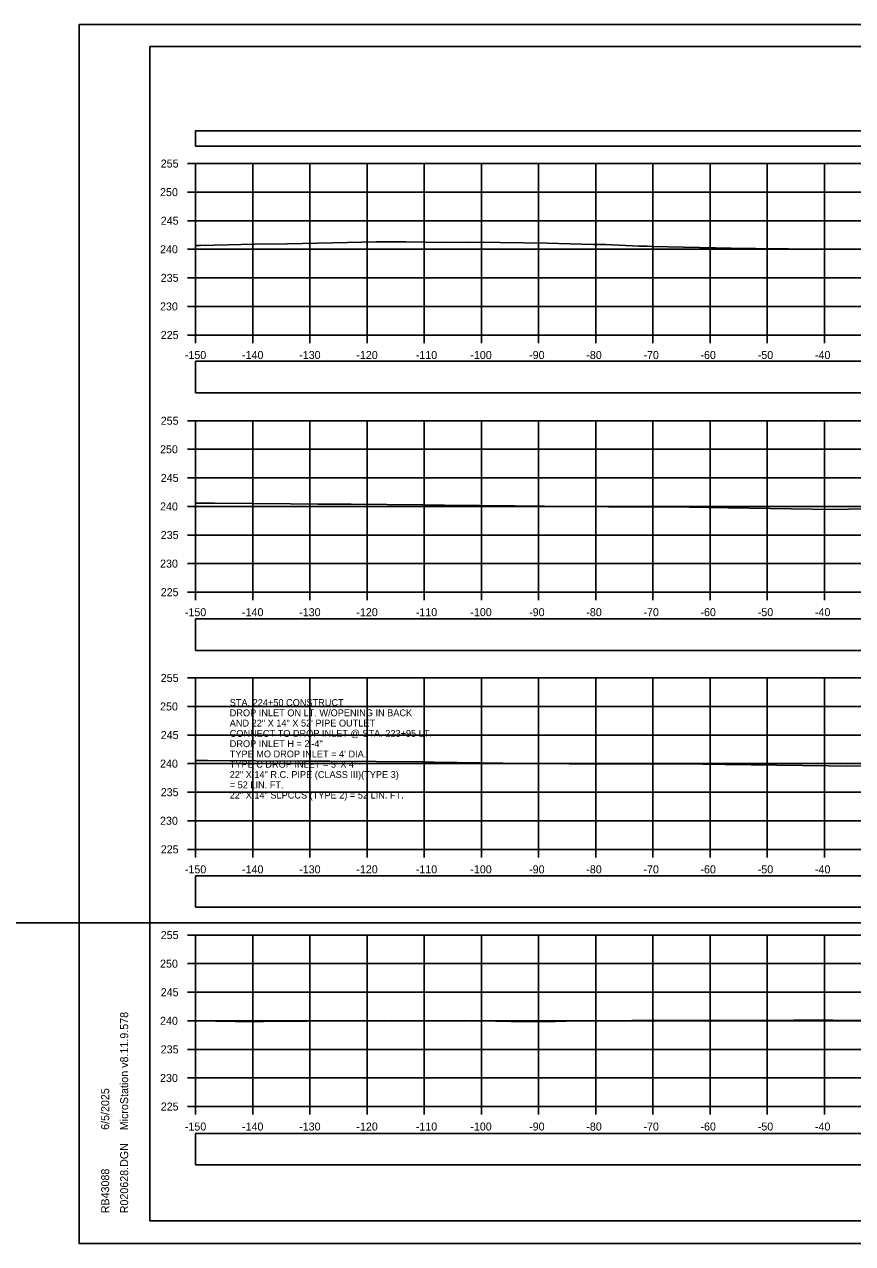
# Model space of a CAD drawing. Extents: x 1369627 to 1374022, y 380035 to 398173.
# Drawn here: x 1371918.6 to 1372063.5, y 385585.6 to 385798.9 of the extents above; entities that cross this region are included whole.
import ezdxf

# ---------------------------------------------------------------- set-up
doc = ezdxf.new("R2010")
doc.units = 0
for name, color, linetype in [('Default', 7, 'Continuous'), ('R_Axis', 7, 'Continuous'), ('R_Axis Annot', 7, 'Continuous'), ('R_Border', 7, 'Continuous'), ('R_Exist Surface', 7, 'Continuous'), ('R_Grid', 7, 'Continuous'), ('R_No Plot', 7, 'Continuous'), ('R_Water Annot', 7, 'Continuous'), ('T_Vehicle Path Rt', 7, 'Continuous')]:
    doc.layers.add(name, color=color, linetype=linetype)

msp = doc.modelspace()

# ---------------------------------------------------------------- linework, layer by layer
at = {"layer": 'Default'}
for points in [[(1371948.53, 385777.57), (1372248.53, 385777.57), (1372248.53, 385780.28), (1371948.53, 385780.28)], [(1371948.53, 385734.44), (1372248.53, 385734.44), (1372248.53, 385739.97), (1371948.53, 385739.97)], [(1371948.53, 385689.36), (1372248.53, 385689.36), (1372248.53, 385694.88), (1371948.53, 385694.88)], [(1371948.53, 385644.41), (1372248.53, 385644.41), (1372248.53, 385649.94), (1371948.53, 385649.94)], [(1371948.53, 385599.32), (1372248.53, 385599.32), (1372248.53, 385604.84), (1371948.53, 385604.84)]]:
    msp.add_lwpolyline(points, close=True, dxfattribs=at)
at = {"layer": 'R_Axis'}
for p, q in [((1371947.13, 385774.55), (1371948.53, 385774.55)), ((1371948.53, 385744.55), (1371948.53, 385774.55)), ((1371947.13, 385769.55), (1371948.53, 385769.55)), ((1371947.13, 385764.55), (1371948.53, 385764.55)), ((1371947.13, 385759.55), (1371948.53, 385759.55)), ((1371947.13, 385754.55), (1371948.53, 385754.55)), ((1371947.13, 385749.55), (1371948.53, 385749.55)), ((1371947.13, 385744.55), (1371948.53, 385744.55)), ((1371948.53, 385744.55), (1372248.53, 385744.55)), ((1371948.53, 385743.15), (1371948.53, 385744.55)), ((1371958.53, 385743.15), (1371958.53, 385744.55)), ((1371968.53, 385743.15), (1371968.53, 385744.55)), ((1371978.53, 385743.15), (1371978.53, 385744.55)), ((1371988.53, 385743.15), (1371988.53, 385744.55)), ((1371998.53, 385743.15), (1371998.53, 385744.55)), ((1372008.53, 385743.15), (1372008.53, 385744.55)), ((1372018.53, 385743.15), (1372018.53, 385744.55)), ((1372028.53, 385743.15), (1372028.53, 385744.55)), ((1372038.53, 385743.15), (1372038.53, 385744.55)), ((1372048.53, 385743.15), (1372048.53, 385744.55)), ((1372058.53, 385743.15), (1372058.53, 385744.55)), ((1371947.13, 385729.55), (1371948.53, 385729.55)), ((1371948.53, 385699.55), (1371948.53, 385729.55)), ((1371947.13, 385724.55), (1371948.53, 385724.55)), ((1371947.13, 385719.55), (1371948.53, 385719.55)), ((1371947.13, 385714.55), (1371948.53, 385714.55)), ((1371947.13, 385709.55), (1371948.53, 385709.55)), ((1371947.13, 385704.55), (1371948.53, 385704.55)), ((1371947.13, 385699.55), (1371948.53, 385699.55)), ((1371948.53, 385699.55), (1372248.53, 385699.55)), ((1371948.53, 385698.15), (1371948.53, 385699.55)), ((1371958.53, 385698.15), (1371958.53, 385699.55)), ((1371968.53, 385698.15), (1371968.53, 385699.55)), ((1371978.53, 385698.15), (1371978.53, 385699.55)), ((1371988.53, 385698.15), (1371988.53, 385699.55)), ((1371998.53, 385698.15), (1371998.53, 385699.55)), ((1372008.53, 385698.15), (1372008.53, 385699.55)), ((1372018.53, 385698.15), (1372018.53, 385699.55)), ((1372028.53, 385698.15), (1372028.53, 385699.55)), ((1372038.53, 385698.15), (1372038.53, 385699.55)), ((1372048.53, 385698.15), (1372048.53, 385699.55)), ((1372058.53, 385698.15), (1372058.53, 385699.55)), ((1371947.13, 385684.55), (1371948.53, 385684.55)), ((1371948.53, 385654.55), (1371948.53, 385684.55)), ((1371947.13, 385679.55), (1371948.53, 385679.55)), ((1371947.13, 385674.55), (1371948.53, 385674.55)), ((1371947.13, 385669.55), (1371948.53, 385669.55)), ((1371947.13, 385664.55), (1371948.53, 385664.55)), ((1371947.13, 385659.55), (1371948.53, 385659.55)), ((1371947.13, 385654.55), (1371948.53, 385654.55)), ((1371948.53, 385654.55), (1372248.53, 385654.55)), ((1371948.53, 385653.15), (1371948.53, 385654.55)), ((1371958.53, 385653.15), (1371958.53, 385654.55)), ((1371968.53, 385653.15), (1371968.53, 385654.55)), ((1371978.53, 385653.15), (1371978.53, 385654.55)), ((1371988.53, 385653.15), (1371988.53, 385654.55)), ((1371998.53, 385653.15), (1371998.53, 385654.55)), ((1372008.53, 385653.15), (1372008.53, 385654.55)), ((1372018.53, 385653.15), (1372018.53, 385654.55)), ((1372028.53, 385653.15), (1372028.53, 385654.55)), ((1372038.53, 385653.15), (1372038.53, 385654.55)), ((1372048.53, 385653.15), (1372048.53, 385654.55)), ((1372058.53, 385653.15), (1372058.53, 385654.55)), ((1371947.13, 385639.55), (1371948.53, 385639.55)), ((1371948.53, 385609.55), (1371948.53, 385639.55)), ((1371947.13, 385634.55), (1371948.53, 385634.55)), ((1371947.13, 385629.55), (1371948.53, 385629.55)), ((1371947.13, 385624.55), (1371948.53, 385624.55)), ((1371947.13, 385619.55), (1371948.53, 385619.55)), ((1371947.13, 385614.55), (1371948.53, 385614.55)), ((1371947.13, 385609.55), (1371948.53, 385609.55)), ((1371948.53, 385609.55), (1372248.53, 385609.55)), ((1371948.53, 385608.15), (1371948.53, 385609.55)), ((1371958.53, 385608.15), (1371958.53, 385609.55)), ((1371968.53, 385608.15), (1371968.53, 385609.55)), ((1371978.53, 385608.15), (1371978.53, 385609.55)), ((1371988.53, 385608.15), (1371988.53, 385609.55)), ((1371998.53, 385608.15), (1371998.53, 385609.55)), ((1372008.53, 385608.15), (1372008.53, 385609.55)), ((1372018.53, 385608.15), (1372018.53, 385609.55)), ((1372028.53, 385608.15), (1372028.53, 385609.55)), ((1372038.53, 385608.15), (1372038.53, 385609.55)), ((1372048.53, 385608.15), (1372048.53, 385609.55)), ((1372058.53, 385608.15), (1372058.53, 385609.55))]:
    msp.add_line(p, q, dxfattribs=at)
at = {"layer": 'R_Border'}
for p, q in [((1371940.53, 385795.01), (1372256.71, 385795.01)), ((1371940.53, 385589.55), (1371940.53, 385795.01)), ((1371940.53, 385589.55), (1371940.53, 385589.55)), ((1372256.71, 385589.55), (1371940.53, 385589.55))]:
    msp.add_line(p, q, dxfattribs=at)
at = {"layer": 'R_Exist Surface'}
for points in [[(1371948.53, 385760.2), (1371949.38, 385760.2), (1371958.9, 385760.42), (1371964.59, 385760.5), (1371975.12, 385760.76), (1371980.09, 385760.83), (1371985.28, 385760.87), (1371991.74, 385760.76), (1371996.23, 385760.8), (1372001.82, 385760.75), (1372010.03, 385760.6), (1372018.05, 385760.37), (1372020.21, 385760.36), (1372026.09, 385760.11), (1372027.54, 385760.08), (1372028.33, 385760.05), (1372045.02, 385759.7), (1372045.97, 385759.68), (1372046.03, 385759.68), (1372046.07, 385759.68), (1372046.14, 385759.68), (1372046.45, 385759.68), (1372063.85, 385759.49)], [(1371948.53, 385715.1), (1371951.8, 385715.12), (1371965.12, 385715.02), (1371969.93, 385714.96), (1371975.72, 385714.94), (1371988.25, 385714.85), (1371992.09, 385714.79), (1372004.32, 385714.63), (1372009.58, 385714.58), (1372013.26, 385714.56), (1372014.6, 385714.54), (1372020.74, 385714.48), (1372031.54, 385714.5), (1372041.71, 385714.3), (1372052.72, 385714.15), (1372060.11, 385714), (1372065.34, 385714.12)], [(1371948.53, 385670.12), (1371949.4, 385670.11), (1371950.61, 385670.11), (1371967.46, 385669.99), (1371969.52, 385669.96), (1371972, 385669.96), (1371988.29, 385669.84), (1371990.27, 385669.8), (1372006.29, 385669.59), (1372009.04, 385669.57), (1372013.87, 385669.54), (1372014.36, 385669.53), (1372016.6, 385669.51), (1372033.32, 385669.54), (1372041.15, 385669.39), (1372059.25, 385669.14), (1372062.57, 385669.08), (1372071.8, 385669.28)], [(1371948.53, 385624.55), (1371955.42, 385624.43), (1371960.42, 385624.4), (1371975.6, 385624.52), (1371981.65, 385624.48), (1371995.57, 385624.58), (1372003.7, 385624.45), (1372006.83, 385624.4), (1372011.45, 385624.45), (1372012.77, 385624.5), (1372013.34, 385624.5), (1372024.83, 385624.59), (1372029.29, 385624.61), (1372039.09, 385624.69), (1372039.98, 385624.6), (1372053.2, 385624.68), (1372054.69, 385624.66), (1372054.91, 385624.66), (1372060.01, 385624.64), (1372069.27, 385624.58)]]:
    msp.add_lwpolyline(points, dxfattribs=at)
at = {"layer": 'R_Grid'}
for p, q in [((1371948.53, 385774.55), (1372248.53, 385774.55)), ((1371948.53, 385744.55), (1371948.53, 385774.55)), ((1371958.53, 385744.55), (1371958.53, 385774.55)), ((1371968.53, 385744.55), (1371968.53, 385774.55)), ((1371978.53, 385744.55), (1371978.53, 385774.55)), ((1371988.53, 385744.55), (1371988.53, 385774.55)), ((1371998.53, 385744.55), (1371998.53, 385774.55)), ((1372008.53, 385744.55), (1372008.53, 385774.55)), ((1372018.53, 385744.55), (1372018.53, 385774.55)), ((1372028.53, 385744.55), (1372028.53, 385774.55)), ((1372038.53, 385744.55), (1372038.53, 385774.55)), ((1372048.53, 385744.55), (1372048.53, 385774.55)), ((1372058.53, 385744.55), (1372058.53, 385774.55)), ((1371948.53, 385769.55), (1372248.53, 385769.55)), ((1371948.53, 385764.55), (1372248.53, 385764.55)), ((1371948.53, 385759.55), (1372248.53, 385759.55)), ((1371948.53, 385754.55), (1372248.53, 385754.55)), ((1371948.53, 385749.55), (1372248.53, 385749.55)), ((1371948.53, 385744.55), (1372248.53, 385744.55)), ((1371948.53, 385729.55), (1372248.53, 385729.55)), ((1371948.53, 385699.55), (1371948.53, 385729.55)), ((1371958.53, 385699.55), (1371958.53, 385729.55)), ((1371968.53, 385699.55), (1371968.53, 385729.55)), ((1371978.53, 385699.55), (1371978.53, 385729.55)), ((1371988.53, 385699.55), (1371988.53, 385729.55)), ((1371998.53, 385699.55), (1371998.53, 385729.55)), ((1372008.53, 385699.55), (1372008.53, 385729.55)), ((1372018.53, 385699.55), (1372018.53, 385729.55)), ((1372028.53, 385699.55), (1372028.53, 385729.55)), ((1372038.53, 385699.55), (1372038.53, 385729.55)), ((1372048.53, 385699.55), (1372048.53, 385729.55)), ((1372058.53, 385699.55), (1372058.53, 385729.55)), ((1371948.53, 385724.55), (1372248.53, 385724.55)), ((1371948.53, 385719.55), (1372248.53, 385719.55)), ((1371948.53, 385714.55), (1372248.53, 385714.55)), ((1371948.53, 385709.55), (1372248.53, 385709.55)), ((1371948.53, 385704.55), (1372248.53, 385704.55)), ((1371948.53, 385699.55), (1372248.53, 385699.55)), ((1371948.53, 385684.55), (1372248.53, 385684.55)), ((1371948.53, 385654.55), (1371948.53, 385684.55)), ((1371958.53, 385654.55), (1371958.53, 385684.55)), ((1371968.53, 385654.55), (1371968.53, 385684.55)), ((1371978.53, 385654.55), (1371978.53, 385684.55)), ((1371988.53, 385654.55), (1371988.53, 385684.55)), ((1371998.53, 385654.55), (1371998.53, 385684.55)), ((1372008.53, 385654.55), (1372008.53, 385684.55)), ((1372018.53, 385654.55), (1372018.53, 385684.55)), ((1372028.53, 385654.55), (1372028.53, 385684.55)), ((1372038.53, 385654.55), (1372038.53, 385684.55)), ((1372048.53, 385654.55), (1372048.53, 385684.55)), ((1372058.53, 385654.55), (1372058.53, 385684.55)), ((1371948.53, 385679.55), (1372248.53, 385679.55)), ((1371948.53, 385674.55), (1372248.53, 385674.55)), ((1371948.53, 385669.55), (1372248.53, 385669.55)), ((1371948.53, 385664.55), (1372248.53, 385664.55)), ((1371948.53, 385659.55), (1372248.53, 385659.55)), ((1371948.53, 385654.55), (1372248.53, 385654.55)), ((1371948.53, 385639.55), (1372248.53, 385639.55)), ((1371948.53, 385609.55), (1371948.53, 385639.55)), ((1371958.53, 385609.55), (1371958.53, 385639.55)), ((1371968.53, 385609.55), (1371968.53, 385639.55)), ((1371978.53, 385609.55), (1371978.53, 385639.55)), ((1371988.53, 385609.55), (1371988.53, 385639.55)), ((1371998.53, 385609.55), (1371998.53, 385639.55)), ((1372008.53, 385609.55), (1372008.53, 385639.55)), ((1372018.53, 385609.55), (1372018.53, 385639.55)), ((1372028.53, 385609.55), (1372028.53, 385639.55)), ((1372038.53, 385609.55), (1372038.53, 385639.55)), ((1372048.53, 385609.55), (1372048.53, 385639.55)), ((1372058.53, 385609.55), (1372058.53, 385639.55)), ((1371948.53, 385634.55), (1372248.53, 385634.55)), ((1371948.53, 385629.55), (1372248.53, 385629.55)), ((1371948.53, 385624.55), (1372248.53, 385624.55)), ((1371948.53, 385619.55), (1372248.53, 385619.55)), ((1371948.53, 385614.55), (1372248.53, 385614.55)), ((1371948.53, 385609.55), (1372248.53, 385609.55))]:
    msp.add_line(p, q, dxfattribs=at)
at = {"layer": 'R_No Plot'}
for p, q in [((1371928.13, 385798.9), (1372261.46, 385798.9)), ((1371720.72, 385641.7), (1372533.33, 385641.7)), ((1371928.13, 385585.57), (1372261.46, 385585.57))]:
    msp.add_line(p, q, dxfattribs=at)
for points in [[(1371928.12, 385798.9), (1372261.46, 385798.9), (1372261.46, 385585.56), (1371928.12, 385585.56)], [(1372174.45, 385795.01), (1372194.07, 385795.01), (1372194.07, 385785.13), (1372210.18, 385785.13), (1372233.38, 385785.13), (1372233.38, 385752.46), (1372256.59, 385752.46), (1372256.71, 385589.55), (1371940.53, 385589.55), (1371940.53, 385795.01)]]:
    msp.add_lwpolyline(points, close=True, dxfattribs=at)
at = {"layer": 'T_Vehicle Path Rt'}
msp.add_line((1371720.72, 385641.7), (1372533.33, 385641.7), dxfattribs=at)

# ---------------------------------------------------------------- texts
at = {"layer": 'R_Axis Annot'}
for s, p in [('255', (1371942.42, 385773.85)), ('250', (1371942.3, 385768.85)), ('245', (1371942.42, 385763.85)), ('240', (1371942.3, 385758.85)), ('235', (1371942.42, 385753.85)), ('230', (1371942.3, 385748.85)), ('225', (1371942.42, 385743.85)), ('-150', (1371946.64, 385740.35)), ('-140', (1371956.64, 385740.35)), ('-130', (1371966.64, 385740.35)), ('-120', (1371976.64, 385740.35)), ('-110', (1371987.04, 385740.35)), ('-100', (1371996.58, 385740.35)), ('-90', (1372006.87, 385740.35)), ('-80', (1372016.87, 385740.35)), ('-70', (1372026.87, 385740.35)), ('-60', (1372036.84, 385740.35)), ('-50', (1372046.87, 385740.35)), ('-40', (1372056.87, 385740.35)), ('255', (1371942.42, 385728.85)), ('250', (1371942.3, 385723.85)), ('245', (1371942.42, 385718.85)), ('240', (1371942.3, 385713.85)), ('235', (1371942.42, 385708.85)), ('230', (1371942.3, 385703.85)), ('225', (1371942.42, 385698.85)), ('-150', (1371946.64, 385695.35)), ('-140', (1371956.64, 385695.35)), ('-130', (1371966.64, 385695.35)), ('-120', (1371976.64, 385695.35)), ('-110', (1371987.04, 385695.35)), ('-100', (1371996.58, 385695.35)), ('-90', (1372006.87, 385695.35)), ('-80', (1372016.87, 385695.35)), ('-70', (1372026.87, 385695.35)), ('-60', (1372036.84, 385695.35)), ('-50', (1372046.87, 385695.35)), ('-40', (1372056.87, 385695.35)), ('255', (1371942.42, 385683.85)), ('250', (1371942.3, 385678.85)), ('245', (1371942.42, 385673.85)), ('240', (1371942.3, 385668.85)), ('235', (1371942.42, 385663.85)), ('230', (1371942.3, 385658.85)), ('225', (1371942.42, 385653.85)), ('-150', (1371946.64, 385650.35)), ('-140', (1371956.64, 385650.35)), ('-130', (1371966.64, 385650.35)), ('-120', (1371976.64, 385650.35)), ('-110', (1371987.04, 385650.35)), ('-100', (1371996.58, 385650.35)), ('-90', (1372006.87, 385650.35)), ('-80', (1372016.87, 385650.35)), ('-70', (1372026.87, 385650.35)), ('-60', (1372036.84, 385650.35)), ('-50', (1372046.87, 385650.35)), ('-40', (1372056.87, 385650.35)), ('255', (1371942.42, 385638.85)), ('250', (1371942.3, 385633.85)), ('245', (1371942.42, 385628.85)), ('240', (1371942.3, 385623.85)), ('235', (1371942.42, 385618.85)), ('230', (1371942.3, 385613.85)), ('225', (1371942.42, 385608.85)), ('-150', (1371946.64, 385605.35)), ('-140', (1371956.64, 385605.35)), ('-130', (1371966.64, 385605.35)), ('-120', (1371976.64, 385605.35)), ('-110', (1371987.04, 385605.35)), ('-100', (1371996.58, 385605.35)), ('-90', (1372006.87, 385605.35)), ('-80', (1372016.87, 385605.35)), ('-70', (1372026.87, 385605.35)), ('-60', (1372036.84, 385605.35)), ('-50', (1372046.87, 385605.35)), ('-40', (1372056.87, 385605.35))]:
    msp.add_text(s, height=1.4, dxfattribs=at).set_placement(p)
at = {"layer": 'R_Border'}
for s, p in [('MicroStation v8.11.9.578', (1371936.72, 385605.4)), ('6/5/2025', (1371933.4, 385605.47)), ('R020628.DGN', (1371936.72, 385590.87)), ('RB43088', (1371933.4, 385590.87))]:
    msp.add_text(s, height=1.4, rotation=90, dxfattribs=at).set_placement(p)
at = {"layer": 'R_Water Annot'}
for s, p in [('STA. 224+50 CONSTRUCT', (1371954.49, 385679.64)), ('DROP INLET ON LT. W/OPENING IN BACK', (1371954.49, 385677.84)), ('AND 22" X 14" X 52\' PIPE OUTLET', (1371954.49, 385676.04)), ('CONNECT TO DROP INLET @ STA. 223+95 LT.', (1371954.49, 385674.24)), ("TYPE MO DROP INLET = 4' DIA.", (1371954.49, 385670.64)), ('DROP INLET H = 2\'-4"', (1371954.49, 385672.44)), ("TYPE C DROP INLET = 3' X 4'", (1371954.49, 385668.84)), ('22" X 14" R.C. PIPE (CLASS III)(TYPE 3)', (1371954.49, 385667.04)), ('= 52 LIN. FT.', (1371954.49, 385665.24)), ('22" X 14" SLPCCS (TYPE 2) = 52 LIN. FT.', (1371954.49, 385663.44))]:
    msp.add_text(s, height=1.2, dxfattribs=at).set_placement(p)

doc.saveas('drawing.dxf')
